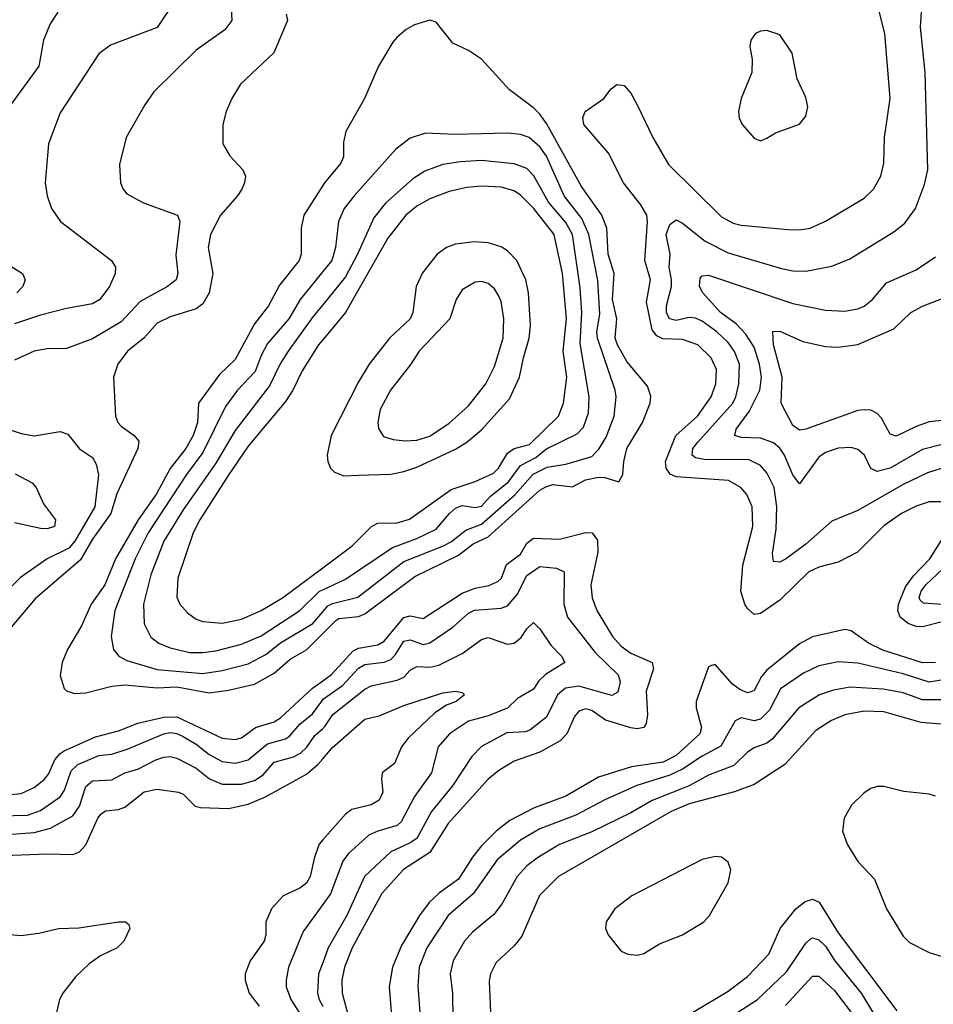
# Model space of a CAD drawing. Header units: inches. Extents: x 1649636 to 1815363, y 506543 to 641975.
# Tile 264 of 656: x 1679066 to 1681883, y 606476 to 609513. Entities that reach past the tile are written whole.
import ezdxf

# ---------------------------------------------------------------- set-up
doc = ezdxf.new("R2010")
doc.units = ezdxf.units.IN
doc.header["$MEASUREMENT"] = 0
doc.layers.add('B6670', color=7, linetype='Continuous')
doc.layers.add('B6680', color=7, linetype='Continuous')

msp = doc.modelspace()

# ---------------------------------------------------------------- linework, layer by layer
at = {"layer": 'B6670', "color": 5}
for points, elevation in [([(1679544.2, 609570), (1679490, 609489.1), (1679346, 609434), (1679310, 609407.8), (1679190, 609225.6), (1679154.4, 609130), (1679144.7, 609010), (1679150.2, 608970), (1679163.9, 608930), (1679191.7, 608890), (1679348.9, 608770), (1679360.9, 608750), (1679360.3, 608730), (1679342.4, 608690), (1679312.8, 608650), (1679290, 608636.8), (1679210, 608622.5), (1679130, 608601.7), (1679050, 608574.9)], 640), ([(1679717.9, 609550), (1679719.7, 609510), (1679698.6, 609481.4), (1679610, 609419.2), (1679479.6, 609290), (1679451.3, 609250), (1679394, 609150), (1679373.7, 609066.3), (1679376.5, 609010), (1679384.6, 608990), (1679396.2, 608976.2), (1679447.7, 608947.7), (1679551.8, 608910), (1679559.2, 608890), (1679547, 608787), (1679553.8, 608730), (1679548.1, 608710), (1679521.2, 608690), (1679436.7, 608643.3), (1679378.9, 608581.1), (1679290, 608528.7), (1679210, 608498.5), (1679150, 608497.3), (1679110.7, 608490), (1679050, 608463.1)], 660), ([(1679183.7, 609536.3), (1679159.7, 609500.3), (1679138.9, 609450), (1679124.4, 609370), (1679008.1, 609210)], 620), ([(1679887.2, 609530), (1679891.9, 609510), (1679849.6, 609410.4), (1679746.5, 609313.5), (1679719.7, 609270), (1679702.2, 609230), (1679692.4, 609190), (1679691.7, 609130), (1679713.4, 609093.4), (1679753.6, 609050), (1679761.8, 609030), (1679759.3, 609010), (1679750.2, 608990), (1679737.7, 608970), (1679684.5, 608910), (1679653.7, 608850), (1679646.5, 608810), (1679661.4, 608730), (1679650.1, 608670), (1679630, 608636.8), (1679610, 608620.5), (1679530, 608596.4), (1679490, 608576.8), (1679449, 608531), (1679397.8, 608490), (1679368.6, 608450), (1679355.4, 608410), (1679360.8, 608290), (1679368.7, 608270), (1679379, 608259), (1679418.5, 608230), (1679433.1, 608213.1), (1679429.6, 608190), (1679365.7, 608050), (1679346.5, 607990), (1679289.7, 607910.3), (1679253.3, 607846.7), (1679113.9, 607726.1), (1679040.2, 607639.8)], 680), ([(1680000, 609001.2), (1679941.5, 608910), (1679933.7, 608870), (1679934, 608790), (1679927.1, 608770), (1679866.4, 608693.6), (1679833, 608630), (1679790, 608574.3), (1679730, 608465.2), (1679681.7, 608418.3), (1679617.5, 608330), (1679614.4, 608270), (1679600.6, 608230), (1679578.1, 608190), (1679530, 608128), (1679487.5, 608050), (1679430.9, 607970), (1679360.9, 607850), (1679328.1, 607770), (1679286.5, 607710), (1679256.7, 607643.3), (1679212.7, 607570), (1679197, 607530), (1679190.2, 607490.2), (1679202.8, 607450), (1679210, 607442.8), (1679234.3, 607434.3), (1679270, 607436.6), (1679350, 607457.1), (1679390, 607460.8), (1679490, 607452.2), (1679550, 607454.6), (1679650, 607436.1), (1679710, 607445.2), (1679790, 607462.8), (1679850, 607497.5), (1679900, 607540), (1679950.4, 607569.6), (1680000, 607619.4)], 720), ([(1679030, 608757.3), (1679074.4, 608730), (1679082.6, 608710), (1679074.9, 608690), (1679056.5, 608670)], 620), ([(1680000, 608735.7), (1679930.1, 608650), (1679895.2, 608590), (1679830, 608513.9), (1679810, 608476.8), (1679792, 608428), (1679737.2, 608370), (1679700, 608320), (1679630, 608178.2), (1679580.1, 608110), (1679461.8, 607930), (1679421.3, 607850), (1679358.8, 607690), (1679347.5, 607610), (1679354.8, 607570), (1679371.1, 607550), (1679396.3, 607536.3), (1679490, 607508.8), (1679630, 607495.6), (1679690, 607505.1), (1679770, 607525.7), (1679825, 607555), (1679870, 607590.4), (1679969.5, 607650), (1680000, 607686)], 740), ([(1680000, 608633.4), (1679970, 608596.2), (1679894, 608490), (1679869.1, 608450.9), (1679836.4, 608383.6), (1679730, 608245.7), (1679670, 608144.8), (1679570, 608001.1), (1679510, 607904.1), (1679470, 607800.9), (1679447.9, 607710), (1679449.6, 607649.6), (1679470, 607608.6), (1679494.7, 607590), (1679530, 607575), (1679590, 607561.2), (1679630, 607560.4), (1679670, 607565.9), (1679750, 607586.6), (1679810, 607611.9), (1679929.9, 607690), (1679990, 607750.1), (1680000, 607754.7)], 760), ([(1680000, 608525.4), (1679987.2, 608510), (1679936.9, 608430), (1679907.9, 608370), (1679885.1, 608334.9), (1679770, 608197.1), (1679710.1, 608110), (1679620.7, 607970), (1679600.3, 607930), (1679553.8, 607790), (1679550, 607731.3), (1679559.8, 607710), (1679582.8, 607682.8), (1679610, 607664), (1679630, 607656.6), (1679690, 607651.8), (1679750, 607663.9), (1679810.6, 607690), (1679876.5, 607730), (1680000, 607822)], 780), ([(1679030.5, 608250), (1679070, 608236.5), (1679110, 608229.4), (1679190, 608242.4), (1679213.9, 608233.9), (1679250, 608189.1), (1679290, 608162.6), (1679301.6, 608141.6), (1679308.7, 608108.7), (1679297.8, 608010), (1679235.5, 607904.5), (1679217.2, 607882.8), (1679150, 607849.5), (1679067.7, 607792.3), (1679030, 607754.6)], 660), ([(1679051.9, 608111.9), (1679104.1, 608084.1), (1679116.2, 608070), (1679139, 608019), (1679176.1, 607970), (1679172.6, 607950), (1679150, 607942.5), (1679130, 607943.7), (1679050, 607960.7)], 640), ([(1679030, 607122.1), (1679070, 607125.6), (1679110, 607144), (1679142, 607170), (1679154.1, 607185.9), (1679174.5, 607230), (1679190, 607249.7), (1679202.5, 607257.5), (1679299.6, 607300.4), (1679370, 607318.9), (1679430, 607342.8), (1679510, 607361.4), (1679550, 607362.8), (1679690, 607296.4), (1679730, 607292.7), (1679750, 607298), (1679792.8, 607330), (1679850, 607346.5), (1679870, 607359.1), (1679969, 607451), (1680000, 607473.6)], 680), ([(1678873.5, 607053.5), (1679090, 607059.2), (1679130, 607073.9), (1679190, 607115.7), (1679203.6, 607136.4), (1679224.1, 607195.9), (1679245, 607215), (1679310, 607243.3), (1679350, 607247.5), (1679397.4, 607262.6), (1679510, 607309.8), (1679530, 607313.6), (1679550, 607311.4), (1679570, 607302.2), (1679610, 607278.1), (1679650, 607246.6), (1679690, 607224.9), (1679730, 607219.5), (1679770, 607229.7), (1679830, 607279.5), (1679885, 607295), (1679897.4, 607302.6), (1679930, 607339.9), (1679968.7, 607371.3), (1680000, 607414.7)], 660), ([(1678930, 606992.5), (1679110, 607005.2), (1679160.6, 607019.4), (1679230, 607057.1), (1679250, 607087.2), (1679270, 607147.7), (1679290, 607165.1), (1679350, 607168.1), (1679390, 607190.1), (1679430, 607200.6), (1679485.8, 607230), (1679510, 607237.9), (1679530, 607239.6), (1679550, 607235), (1679610, 607203.8), (1679651.1, 607171.1), (1679690, 607154.8), (1679750, 607154.3), (1679790, 607166.5), (1679816.3, 607183.7), (1679850, 607222.2), (1679910, 607239.1), (1679931.5, 607250), (1679951.1, 607268.9), (1679975.6, 607304.4), (1680000, 607326.6)], 640), ([(1678990, 606933.6), (1679150, 606939.7), (1679230, 606937.5), (1679250, 606946), (1679270, 606967.2), (1679306.2, 607050), (1679316.6, 607063.4), (1679330, 607072.7), (1679370, 607076.6), (1679390, 607084.2), (1679450, 607130.6), (1679490, 607139.8), (1679554.9, 607130), (1679570, 607123.8), (1679607.1, 607087.1), (1679623, 607083), (1679710, 607080.1), (1679770, 607093.5), (1679823.9, 607116.1), (1679950, 607186), (1679985, 607215), (1680000, 607232.5)], 620), ([(1680000, 606982.6), (1679988.9, 606970), (1679974.4, 606930), (1679961.5, 606870), (1679950.6, 606849.4), (1679930, 606833.5), (1679878.2, 606810), (1679841.9, 606770), (1679824.6, 606730), (1679824.6, 606690), (1679819.7, 606670), (1679776.6, 606610), (1679760.8, 606570), (1679761.1, 606550), (1679773.1, 606510), (1679804, 606470)], 620), ([(1680000, 606783.2), (1679940.1, 606699.9), (1679894.8, 606590), (1679886.9, 606550), (1679887.6, 606530), (1679901.3, 606490), (1679927.9, 606450)], 640), ([(1679013, 606693), (1679070, 606687.8), (1679125.1, 606694.9), (1679185.2, 606710), (1679248, 606712), (1679370, 606730.3), (1679392, 606730), (1679402, 606722), (1679404.9, 606710), (1679386.4, 606670), (1679366.7, 606650), (1679314.5, 606625.5), (1679279.8, 606600.2), (1679238.8, 606561.2), (1679199.1, 606510), (1679188.4, 606490), (1679178.8, 606450)], 580), ([(1680000, 606603.4), (1679987.6, 606570), (1679984.1, 606510), (1679988.9, 606490), (1680000, 606470.3)], 660)]:
    msp.add_lwpolyline(points, dxfattribs=dict(at, elevation=elevation))
at = {"layer": 'B6680', "color": 5}
for points, elevation in [([(1681910, 608129.9), (1681865.2, 608114.8), (1681790, 608079.5), (1681650, 607999.4), (1681570, 607966.4), (1681490, 607895), (1681430, 607851.2), (1681410, 607839.8), (1681390, 607841.3), (1681386.6, 607866.6), (1681398.7, 607941.3), (1681400.4, 608010), (1681391.9, 608070), (1681370, 608115.6), (1681350, 608138), (1681314.8, 608154.8), (1681176.7, 608156.7), (1681150, 608161.6), (1681138.9, 608170), (1681141.6, 608190), (1681157.2, 608210), (1681264.8, 608330), (1681274.1, 608350), (1681283, 608390), (1681285, 608450), (1681270, 608489.2), (1681250, 608516.9), (1681215.8, 608550), (1681170, 608583.4), (1681150, 608592.6), (1681130, 608594.4), (1681090, 608585.4), (1681069.5, 608590), (1681060.5, 608610), (1681059.9, 608630), (1681075.4, 608690), (1681075.4, 608710), (1681068.2, 608750), (1681072, 608790), (1681059.5, 608850), (1681070, 608881.5), (1681090, 608895.3), (1681110, 608885), (1681179.2, 608830), (1681250, 608794), (1681414.5, 608745.5), (1681450, 608738.2), (1681490, 608737.2), (1681570, 608753), (1681625.2, 608774.8), (1681761.3, 608858.7), (1681794.8, 608885.2), (1681828.4, 608930), (1681855.5, 609004.5), (1681866.3, 609050), (1681858.2, 609350), (1681843.7, 609490), (1681853.6, 609646.4)], 660), ([(1681905.8, 608025.8), (1681870, 608025.2), (1681830, 608012.7), (1681785.2, 607990), (1681730, 607951.1), (1681649.3, 607870), (1681590, 607839.3), (1681530, 607823.7), (1681498.9, 607810), (1681410, 607722.6), (1681350, 607681.6), (1681330, 607678.4), (1681310, 607696.2), (1681302.2, 607710), (1681289.9, 607750), (1681295.1, 607830), (1681326.2, 607950), (1681324.2, 608010), (1681308.4, 608048.4), (1681289.8, 608070), (1681251.2, 608091.2), (1681090, 608102.8), (1681071.3, 608111.3), (1681058.9, 608130), (1681057.5, 608150), (1681089.3, 608230), (1681155.9, 608290), (1681197.7, 608350), (1681212.6, 608390), (1681214.2, 608434.2), (1681198.4, 608470), (1681156.3, 608510), (1681110, 608525.9), (1681048.8, 608528.8), (1681030, 608538.2), (1681016.3, 608556.3), (1680998, 608642), (1681010.9, 608710), (1680993, 608770), (1681002.1, 608890), (1680999.3, 608910), (1680981.3, 608941.3), (1680927.1, 609010), (1680881.1, 609101.1), (1680805, 609190), (1680802, 609210), (1680809.8, 609230), (1680867.3, 609270), (1680890, 609299.1), (1680907, 609313), (1680930, 609310.4), (1680950, 609286), (1680970, 609250.4), (1681018, 609150), (1681066.7, 609066.7), (1681230, 608905), (1681265.5, 608885.5), (1681290, 608878.9), (1681434.8, 608865.2), (1681470, 608864.2), (1681502.7, 608870), (1681550, 608891.8), (1681670, 608962), (1681698.2, 608990), (1681720.6, 609030), (1681729.9, 609070), (1681732.4, 609150), (1681749.9, 609270.1), (1681733, 609470), (1681700.9, 609600.9)], 680), ([(1680000, 607619.4), (1680040.2, 607659.8), (1680050, 607665.6), (1680110, 607672.3), (1680130, 607680.1), (1680284.3, 607795.7), (1680419, 607861), (1680463.9, 607896.1), (1680510, 607917.5), (1680670, 608061.5), (1680687.7, 608072.3), (1680710, 608078.7), (1680770, 608072.3), (1680810, 608093), (1680850, 608102.1), (1680870, 608100.5), (1680912.8, 608087.2), (1680925.6, 608110), (1680928.6, 608150), (1680938.1, 608190), (1680986.2, 608270), (1681009.9, 608329.9), (1681011.7, 608351.7), (1681002.1, 608382.1), (1680938.1, 608458.1), (1680908.6, 608510), (1680902.4, 608530), (1680907.5, 608590), (1680893.6, 608650), (1680898.3, 608730), (1680880.3, 608790), (1680876.7, 608870), (1680861.2, 608910), (1680798.2, 608998.2), (1680690, 609192.7), (1680670, 609221.1), (1680650, 609241.5), (1680576.4, 609296.4), (1680490, 609391.3), (1680450, 609418.3), (1680400.9, 609440.9), (1680350, 609505.1), (1680330, 609511.8), (1680283.4, 609496.6), (1680257.5, 609482.5), (1680230, 609459.3), (1680216.1, 609443.9), (1680172.4, 609370), (1680128.8, 609270), (1680071.8, 609168.2), (1680064.6, 609135.4), (1680063.7, 609090), (1680055.6, 609070), (1680005.7, 609010), (1680000, 609001.2)], 720), ([(1680000, 607686), (1680015.6, 607704.4), (1680030, 607712.3), (1680108.5, 607731.5), (1680250, 607841.1), (1680372.6, 607890), (1680396.9, 607903.1), (1680441.8, 607938.2), (1680490, 607956.9), (1680592.5, 608047.5), (1680648.9, 608111.1), (1680692.1, 608132.1), (1680750, 608141.7), (1680830, 608165.8), (1680851.8, 608188.2), (1680874.5, 608225.5), (1680898.3, 608290), (1680905.4, 608350), (1680902.2, 608370), (1680847.3, 608530), (1680845.5, 608550), (1680855, 608605), (1680848.1, 608708.1), (1680820.7, 608850), (1680799.6, 608899.6), (1680744.7, 608970), (1680690, 609091.4), (1680670, 609120.9), (1680636.5, 609150), (1680610, 609158.4), (1680570, 609162.5), (1680410, 609158.4), (1680317.3, 609162.7), (1680270, 609147.5), (1680226, 609114), (1680096.6, 608970), (1680065.9, 608930), (1680048.4, 608890), (1680039.4, 608810), (1680028, 608770), (1680000, 608735.7)], 740), ([(1680000, 607754.7), (1680070, 607787.1), (1680214.8, 607885.2), (1680290, 607912.8), (1680350, 607941.5), (1680390.9, 607990), (1680410, 608006), (1680430, 608014.4), (1680470, 608008.3), (1680490, 608012.2), (1680517.3, 608042.7), (1680572.6, 608087.4), (1680610, 608137.3), (1680657.7, 608162.3), (1680690, 608189.2), (1680784.4, 608235.6), (1680804, 608256), (1680819.4, 608300.6), (1680821.4, 608350), (1680793.8, 608513.8), (1680798.6, 608610), (1680794.3, 608685.7), (1680770.2, 608850), (1680750, 608886.8), (1680696.4, 608950), (1680651.3, 609031.3), (1680630, 609053.6), (1680590, 609068.6), (1680490, 609078.1), (1680425.2, 609074.8), (1680370, 609066.3), (1680314.6, 609045.4), (1680277.5, 609022.5), (1680193.5, 608946.5), (1680157.8, 608902.2), (1680107.2, 608790), (1680070, 608720.2), (1680000, 608633.4)], 760), ([(1680000, 607822), (1680091.2, 607890), (1680150.7, 607950), (1680170, 607960.1), (1680230, 607961.1), (1680267.9, 607972.1), (1680396.4, 608063.6), (1680470, 608088.1), (1680526.3, 608113.7), (1680542.3, 608130), (1680570, 608175.8), (1680590, 608190.1), (1680637.4, 608202.6), (1680727.2, 608290), (1680742.7, 608330), (1680752.7, 608410), (1680741.7, 608490), (1680751.8, 608590), (1680739.5, 608730), (1680713.7, 608850), (1680650, 608931.6), (1680610, 608972), (1680590, 608984.5), (1680550, 608996), (1680490, 608998.9), (1680444.6, 608995.4), (1680390, 608982.7), (1680330, 608960.3), (1680290, 608937.6), (1680256.6, 608910), (1680200.6, 608839.4), (1680070, 608609.9), (1680000, 608525.4)], 780), ([(1681910, 608202.6), (1681850, 608187.1), (1681750, 608129.9), (1681710, 608118.8), (1681690, 608128.8), (1681670.5, 608170), (1681650, 608187.5), (1681630, 608193.5), (1681590, 608191), (1681550, 608177.5), (1681530, 608163), (1681470, 608081.3), (1681450, 608108.5), (1681424.3, 608170), (1681410, 608190.9), (1681390, 608208), (1681350, 608222.1), (1681290, 608224), (1681271.1, 608230), (1681274.5, 608250), (1681315.5, 608304.5), (1681347.7, 608370), (1681353.1, 608410), (1681347.2, 608450), (1681330, 608502.3), (1681304, 608544), (1681274.7, 608574.7), (1681227, 608610), (1681172.2, 608670), (1681162.3, 608690), (1681164.2, 608715.8), (1681170, 608722.8), (1681190, 608725.1), (1681450, 608637.4), (1681550, 608617.2), (1681610, 608613.5), (1681650, 608620.8), (1681670, 608629.5), (1681695.4, 608650), (1681739, 608701), (1681830, 608741.2), (1681890, 608781.5)], 640), ([(1681930, 608278.1), (1681870, 608272), (1681830, 608258.5), (1681768.3, 608228.3), (1681750, 608234.6), (1681723.4, 608283.4), (1681710, 608298), (1681690, 608308), (1681670, 608309.9), (1681650, 608307.3), (1681490, 608249.9), (1681470, 608246.8), (1681450, 608261.4), (1681413.7, 608330), (1681416.8, 608410), (1681390.5, 608510), (1681388.5, 608551.5), (1681410, 608552.1), (1681480.1, 608520.1), (1681550, 608505), (1681590, 608502.4), (1681650, 608511.4), (1681761.2, 608558.8), (1681813.8, 608610), (1681850, 608629.5), (1681950, 608668.6)], 620), ([(1680000, 607473.6), (1680026.9, 607493.1), (1680093.6, 607566.4), (1680110, 607573.8), (1680170, 607585), (1680190, 607596), (1680250, 607668.9), (1680270, 607674.2), (1680310, 607666), (1680430, 607744.1), (1680470, 607759.2), (1680512.7, 607767.3), (1680540, 607780), (1680551.4, 607790), (1680567.3, 607832.7), (1680610, 607864), (1680630, 607897.7), (1680650, 607914), (1680730, 607910.1), (1680811.2, 607931.2), (1680830.5, 607930.5), (1680847, 607907), (1680848.3, 607870), (1680826.5, 607770), (1680831.4, 607730), (1680845, 607690), (1680893.4, 607610), (1680920, 607580), (1680950, 607558.6), (1681015.5, 607530), (1681020.1, 607510), (1680997.9, 607442.1), (1681001.1, 607370), (1680997.8, 607342.2), (1680990, 607329.4), (1680970, 607325.5), (1680950, 607328.3), (1680872.3, 607352.3), (1680830, 607381.7), (1680810, 607387.3), (1680790, 607379.9), (1680776.9, 607363.1), (1680752.6, 607310), (1680731.9, 607288.1), (1680670, 607253.8), (1680590, 607225.7), (1680543.2, 607196.8), (1680510, 607169.9), (1680386.7, 607033.3), (1680330, 606944.4), (1680248.7, 606891.3), (1680182.2, 606817.8), (1680090.4, 606650), (1680067.6, 606590), (1680058.8, 606550), (1680060.4, 606510), (1680081.6, 606430)], 680), ([(1681910, 607655.1), (1681850, 607640.1), (1681830, 607640.6), (1681805.6, 607650), (1681780.9, 607670), (1681773.6, 607690), (1681775.7, 607710), (1681797, 607763), (1681822.3, 607797.7), (1681871.8, 607850), (1681934.7, 607950)], 680), ([(1680000, 607414.7), (1680002.2, 607417.8), (1680061.1, 607458.9), (1680110, 607512.7), (1680130, 607524.3), (1680189.4, 607530.6), (1680210, 607539.3), (1680224.9, 607555.1), (1680250, 607596.3), (1680270, 607599.7), (1680310, 607585.3), (1680330, 607591.2), (1680401, 607639), (1680450, 607682.7), (1680468.1, 607691.9), (1680550, 607697.3), (1680570, 607704.8), (1680600.1, 607739.9), (1680630, 607798.8), (1680670, 607826.3), (1680720.6, 607820.6), (1680744.7, 607810), (1680743.7, 607710), (1680754.5, 607670), (1680840.4, 607560.4), (1680911.5, 607491.5), (1680917.1, 607470), (1680910, 607438.3), (1680891.9, 607428.1), (1680790, 607456.6), (1680749, 607451), (1680723.6, 607430), (1680690, 607361.6), (1680638.4, 607321.6), (1680624, 607316), (1680567.4, 607312.6), (1680489.4, 607270.6), (1680459.5, 607240.5), (1680400.1, 607150), (1680335.3, 607070), (1680290, 606987.2), (1680270, 606973.7), (1680210, 606946.5), (1680128.7, 606870), (1680074.5, 606750), (1680017.3, 606650), (1680000, 606603.4)], 660), ([(1681950, 607705.5), (1681852.7, 607712.7), (1681842.3, 607722.3), (1681839.2, 607730), (1681845, 607750), (1681859.6, 607770), (1681930, 607835.7)], 660), ([(1680000, 607326.6), (1680007, 607333), (1680031.6, 607370), (1680130, 607448), (1680150, 607457.9), (1680230, 607475.1), (1680250, 607484.9), (1680270, 607506.1), (1680290, 607518.1), (1680330, 607515.5), (1680357.7, 607522.3), (1680430, 607557.3), (1680490, 607600.5), (1680510, 607607.1), (1680570, 607586.1), (1680590, 607590.1), (1680612.4, 607607.6), (1680630, 607634.2), (1680650, 607653), (1680670, 607633.8), (1680704, 607584), (1680736.8, 607550), (1680746.4, 607530), (1680686.8, 607493.2), (1680666.8, 607473.2), (1680650, 607447.6), (1680601.2, 607418.8), (1680570.4, 607389.6), (1680510, 607365.7), (1680450, 607349), (1680391.5, 607310), (1680355.7, 607270), (1680335.9, 607190), (1680283, 607117), (1680241.6, 607038.4), (1680230, 607026.8), (1680170.1, 607009.9), (1680142.8, 606997.2), (1680079.6, 606940.4), (1680062.4, 606917.6), (1680023.8, 606816.2), (1680000, 606783.2)], 640), ([(1681890, 607529.6), (1681850, 607528.6), (1681727.7, 607567.7), (1681683, 607590), (1681630, 607627.4), (1681610, 607631.9), (1681510, 607608.8), (1681470, 607587.5), (1681370, 607506.7), (1681353.3, 607486.7), (1681330, 607443.4), (1681320.7, 607439.3), (1681310, 607436.4), (1681286.7, 607446.7), (1681263.5, 607463.5), (1681210, 607523.9), (1681199, 607521), (1681190, 607516.9), (1681151.8, 607410), (1681151.2, 607390), (1681167.9, 607330), (1681162.5, 607310), (1681090, 607243.3), (1681050, 607222.1), (1680952, 607208), (1680850, 607176), (1680750, 607118), (1680650, 607080.5), (1680577.5, 607042.5), (1680534.5, 607010), (1680490, 606965), (1680461.7, 606930), (1680418.8, 606861.2), (1680360.7, 606819.3), (1680328.7, 606790), (1680298.8, 606750), (1680243.4, 606656.6), (1680215.4, 606590), (1680205.5, 606530), (1680217, 606377)], 720), ([(1681950, 607483.1), (1681870, 607469.4), (1681790, 607495.4), (1681650, 607527.7), (1681590, 607532.1), (1681530, 607519.5), (1681482.8, 607497.2), (1681411.3, 607448.7), (1681377.3, 607382.7), (1681350, 607355), (1681330, 607350.3), (1681290, 607358.9), (1681272.2, 607350), (1681227.7, 607272.3), (1681170, 607240.7), (1681110, 607200.5), (1681070, 607182), (1680969.1, 607150.9), (1680870, 607106.5), (1680780.4, 607059.6), (1680670, 607017.2), (1680610, 606982.3), (1680538.3, 606921.7), (1680464, 606816), (1680387.3, 606750), (1680321.1, 606650), (1680297.7, 606590), (1680293, 606533), (1680302.5, 606410)], 740), ([(1681990, 607414.5), (1681850, 607415.1), (1681790, 607436.7), (1681728.1, 607448.1), (1681626.2, 607453.8), (1681575.1, 607444.9), (1681532.4, 607430), (1681467.8, 607390), (1681386.2, 607293.8), (1681370, 607281.6), (1681330, 607267), (1681310, 607253.9), (1681267.7, 607212.3), (1681190, 607182.7), (1681130.2, 607149.8), (1681015.8, 607104.2), (1680950, 607066.5), (1680830, 607007.7), (1680730, 606969.1), (1680665.1, 606930), (1680630, 606902.8), (1680600.1, 606870), (1680553, 606787), (1680527.8, 606752.2), (1680462.2, 606697.8), (1680437, 606670), (1680402, 606610), (1680393, 606570), (1680400.4, 606510), (1680401.5, 606430)], 760), ([(1680000, 607232.5), (1680030, 607267.7), (1680130, 607355.3), (1680174.1, 607365.9), (1680250, 607397.9), (1680370, 607436.1), (1680410, 607442), (1680430, 607437.6), (1680437.6, 607430), (1680411.7, 607410), (1680381.9, 607398.1), (1680345.4, 607374.6), (1680263.3, 607296.7), (1680243.3, 607270), (1680221.5, 607218.5), (1680183.8, 607190), (1680181.2, 607170), (1680185.1, 607130), (1680174.6, 607105.4), (1680150, 607090.5), (1680090, 607076.6), (1680070, 607061.8), (1680000, 606982.6)], 620), ([(1681970, 607335.1), (1681845, 607345), (1681730, 607378.3), (1681670, 607380.1), (1681610, 607368.5), (1681569.1, 607350.9), (1681520.2, 607319.8), (1681424.8, 607215.2), (1681330, 607153.7), (1681270, 607131.2), (1681130, 607094.2), (1681074.1, 607070), (1680727.1, 606870), (1680668.8, 606811.2), (1680614.4, 606685.6), (1680590, 606655.7), (1680535.2, 606604.8), (1680517, 606570), (1680513, 606547), (1680517.1, 606450)], 780), ([(1681890, 607117.3), (1681870, 607124.2), (1681791.9, 607131.9), (1681730, 607147.7), (1681710, 607147.6), (1681690, 607140.9), (1681670, 607128.5), (1681630.3, 607090), (1681607.6, 607050), (1681602.9, 607010), (1681617.1, 606970), (1681650, 606916.2), (1681701.2, 606861.2), (1681739, 606770), (1681790, 606686), (1681810, 606666.7), (1681870, 606635.2), (1681910, 606623.6)], 820), ([(1681140.7, 606450), (1681250, 606515.8), (1681310, 606561.7), (1681375.4, 606630), (1681411.1, 606710), (1681459.4, 606770), (1681487.3, 606792.7), (1681510, 606800.3), (1681530.8, 606790.8), (1681590, 606695.8), (1681770, 606456)], 780), ([(1681216.1, 606410), (1681341, 606490), (1681430, 606576.3), (1681490, 606664.4), (1681503.5, 606676.5), (1681510, 606680.4), (1681530, 606674.6), (1681550, 606654.7), (1681579.7, 606610), (1681660.2, 606510), (1681732.1, 606392.1)], 760), ([(1681427.6, 606472.4), (1681510, 606562.9), (1681530, 606562.7), (1681578.3, 606518.3), (1681629.3, 606450)], 740)]:
    msp.add_lwpolyline(points, dxfattribs=dict(at, elevation=elevation))
for points, elevation in [([(1681370, 609479.6), (1681350, 609477.6), (1681334.8, 609470), (1681320.4, 609450), (1681317.6, 609430), (1681324.4, 609390), (1681323.1, 609350), (1681290.3, 609270), (1681282.3, 609230), (1681284.4, 609210), (1681294, 609190), (1681330, 609147.6), (1681350, 609139.5), (1681370, 609147.6), (1681395.8, 609164.2), (1681470, 609190.4), (1681490, 609214.8), (1681495.6, 609244.4), (1681490, 609272.7), (1681462.9, 609330), (1681447.3, 609410), (1681410, 609466.6)], 720), ([(1680467.4, 608827.4), (1680410, 608820.4), (1680382.2, 608810), (1680353.1, 608790), (1680308.1, 608731.9), (1680288.5, 608690), (1680278, 608610), (1680269.5, 608590), (1680206.3, 608530), (1680143.2, 608450), (1680110, 608395.5), (1680026.4, 608230), (1680013.7, 608170), (1680015.5, 608150), (1680023.6, 608130), (1680036.8, 608116.8), (1680065.5, 608105.5), (1680110, 608107.7), (1680210, 608111.4), (1680250, 608119.1), (1680290, 608132.9), (1680410, 608187.7), (1680445, 608210), (1680490, 608247.6), (1680576.4, 608343.6), (1680607.3, 608410), (1680618.9, 608470), (1680637, 608530), (1680641.3, 608570), (1680634.7, 608670), (1680626.8, 608710), (1680598.8, 608770), (1680570, 608800.4), (1680550, 608811.9), (1680510, 608824.5)], 820), ([(1680490, 608705.3), (1680470, 608703.1), (1680430, 608679.7), (1680411.3, 608650), (1680391.8, 608590), (1680297.5, 608490), (1680272, 608450), (1680209.6, 608370), (1680177.2, 608310), (1680170.2, 608270.2), (1680171.8, 608251.8), (1680187.4, 608227.4), (1680217.7, 608217.7), (1680253.9, 608213.9), (1680290, 608215.8), (1680330, 608228.1), (1680390, 608267.8), (1680450, 608322.1), (1680503.4, 608390), (1680530, 608442.8), (1680556.9, 608530), (1680558.7, 608590), (1680550, 608643.7), (1680542.5, 608662.5), (1680530, 608683.1), (1680510, 608698.7)], 840), ([(1681211.7, 606931.7), (1681170, 606922.2), (1680952.8, 606810), (1680901.2, 606770), (1680874.4, 606730), (1680872.6, 606710), (1680880.3, 606690), (1680920, 606640), (1680941, 606630), (1680970, 606626.9), (1680990, 606632.6), (1681038.1, 606661.9), (1681110, 606690.1), (1681175.5, 606730), (1681192.3, 606750), (1681250.7, 606850), (1681258.9, 606890), (1681250, 606914), (1681230, 606929.6)], 820)]:
    msp.add_lwpolyline(points, close=True, dxfattribs=dict(at, elevation=elevation))

doc.saveas('drawing.dxf')
